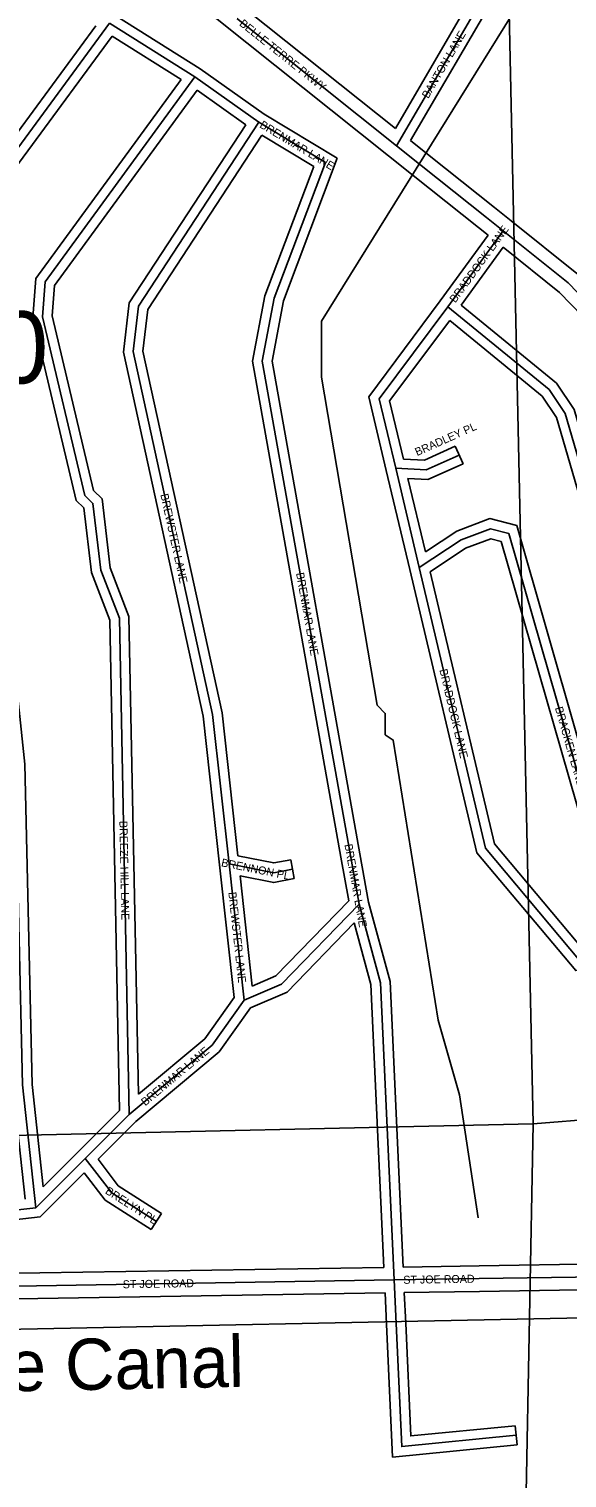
# Model space of a CAD drawing. Extents: x 457167 to 656239, y 1787309 to 1969297.
# Drawn here: x 578378 to 580059, y 1896984 to 1901511 of the extents above; entities that cross this region are included whole.
import ezdxf

# ---------------------------------------------------------------- set-up
doc = ezdxf.new("R2010")
doc.units = 0
for name, color, linetype in [('Level 1', 7, 'Continuous'), ('Level 2', 7, 'Continuous'), ('Level 22', 7, 'Continuous'), ('Level 23', 7, 'Continuous'), ('Level 31', 7, 'Continuous'), ('Level 32', 7, 'Continuous'), ('Level 34', 7, 'Continuous'), ('Level 41', 7, 'Continuous'), ('Level 5', 7, 'Continuous')]:
    doc.layers.add(name, color=color, linetype=linetype)

msp = doc.modelspace()

# ---------------------------------------------------------------- linework, layer by layer
at = {"layer": 'Level 1'}
for p, q in [((579839.839, 1903370.74), (579953.491, 1898090.679)), ((585054.368, 1898486.937), (579953.491, 1898090.679)), ((579953.491, 1898090.679), (576750.524, 1898019.264)), ((579953.491, 1898090.679), (579855.256, 1892821.831))]:
    msp.add_line(p, q, dxfattribs=at)
at = {"layer": 'Level 22'}
for p, q in [((579526.324, 1901146.414), (578797.257, 1901728.668)), ((579603.772, 1901084.798), (579526.324, 1901146.414)), ((579807.547, 1900921.829), (579603.772, 1901084.798)), ((579859.602, 1900880.267), (579807.547, 1900921.829)), ((578031.865, 1897578.583), (579519.009, 1897602.381)), ((579519.009, 1897602.381), (579785.149, 1897606.558)), ((579785.149, 1897606.558), (580857.977, 1897623.996))]:
    msp.add_line(p, q, dxfattribs=at)
msp.add_lwpolyline([(580362.242, 1900409.045), (580062.744, 1900718.027), (579859.602, 1900880.267)], dxfattribs=at)
at = {"layer": 'Level 23'}
for p, q in [((579522.983, 1901200.275), (578822.219, 1901759.925)), ((579501.363, 1901115.157), (578772.295, 1901697.411)), ((579628.676, 1901116.101), (579570.397, 1901162.466)), ((579578.869, 1901053.495), (579501.421, 1901115.111)), ((579832.53, 1900953.068), (579628.755, 1901116.037)), ((579782.564, 1900890.589), (579578.789, 1901053.558)), ((579884.56, 1900911.526), (579832.505, 1900953.088)), ((579812.584, 1900866.621), (579782.589, 1900890.569)), ((578061.952, 1897619.069), (579487.166, 1897641.876)), ((579547.185, 1897642.829), (579784.521, 1897646.554)), ((579784.499, 1897646.553), (580815.14, 1897663.304)), ((578032.506, 1897538.586), (579490.873, 1897561.924)), ((579550.896, 1897562.875), (579785.778, 1897566.561)), ((579785.799, 1897566.562), (580821.578, 1897583.396))]:
    msp.add_line(p, q, dxfattribs=at)
for points in [[(580384.317, 1900443.743), (580089.695, 1900747.696), (579884.564, 1900911.523)], [(580324.988, 1900390.006), (580035.794, 1900688.359), (579859.518, 1900829.141)]]:
    msp.add_lwpolyline(points, dxfattribs=at)
at = {"layer": 'Level 31'}
for p, q in [((578896.639, 1901361.91), (578630.248, 1901529.016)), ((579096.638, 1901219.672), (578896.639, 1901361.91)), ((579304.621, 1901094.51), (579096.638, 1901219.672)), ((579859.602, 1900880.267), (579687.431, 1900643.528)), ((579523.926, 1900138.769), (579597.366, 1899828.794)), ((579382.485, 1898928.5), (579409.515, 1898776.806)), ((579050.565, 1898477.185), (579003.756, 1898902.742)), ((578554.162, 1897982.216), (578691.487, 1898119.384)), ((578399.312, 1897827.994), (578554.162, 1897982.216)), ((578032.304, 1897786.949), (578399.312, 1897827.994)), ((579519.009, 1897602.381), (579525.404, 1897466.003))]:
    msp.add_line(p, q, dxfattribs=at)
for points in [[(579787.166, 1901678.246), (579808.369, 1901630.565), (579526.324, 1901146.414)], [(578399.312, 1897827.994), (578358.147, 1898211.721), (578334.807, 1899212.148), (578293.659, 1899603.876), (578227.277, 1899787.292), (578078.661, 1900779.62), (578630.248, 1901529.016)], [(578691.487, 1898119.384), (578660.703, 1899670.016), (578602.515, 1899819.958), (578577.834, 1900028.74), (578552.769, 1900053.521), (578420.405, 1900612.351), (578428.899, 1900720.699), (578896.639, 1901361.91)], [(579003.756, 1898902.742), (578951.948, 1899369.402), (578703.456, 1900503.393), (578720.603, 1900645.176), (579096.638, 1901219.672)], [(579304.621, 1901094.51), (579144.139, 1900669.747), (579107.17, 1900473.457), (579382.485, 1898928.5)], [(579687.431, 1900643.528), (579472.233, 1900355.606), (579523.926, 1900138.769)], [(580543.027, 1898633.378), (580053.642, 1900309.676), (580003.879, 1900384.69), (579687.431, 1900643.528)], [(579523.926, 1900138.769), (579619.297, 1900133.843), (579722.403, 1900179.812)], [(579878.007, 1899934.761), (579819.855, 1899949.79), (579728.854, 1899915.432), (579597.366, 1899828.794)], [(580284.467, 1898600.452), (580251.15, 1898633.612), (579878.007, 1899934.761)], [(579597.366, 1899828.794), (579805.084, 1898951.261), (580100.689, 1898599.011), (580284.467, 1898600.452)], [(579003.756, 1898902.742), (579142.959, 1898874.816), (579201.485, 1898885.966)], [(579050.565, 1898477.185), (579167.356, 1898527.123), (579409.515, 1898776.806)], [(579409.515, 1898776.806), (579476.412, 1898530.845), (579519.009, 1897602.381)], [(578691.487, 1898119.384), (578950.115, 1898335.574), (579050.565, 1898477.185)], [(578554.162, 1897982.216), (578636.605, 1897874.406), (578776.319, 1897785.021)], [(579525.404, 1897466.003), (579542.736, 1897081.962), (579900.199, 1897117.224)]]:
    msp.add_lwpolyline(points, dxfattribs=at)
at = {"layer": 'Level 32'}
for p, q in [((578913.319, 1901386.861), (578646.561, 1901554.196)), ((578853.44, 1901353.593), (578637.9, 1901488.801)), ((579113.09, 1901244.786), (578913.319, 1901386.861)), ((579055.729, 1901211.951), (578903.409, 1901320.281)), ((579341.529, 1901107.313), (579113.09, 1901244.784)), ((579267.714, 1901081.706), (579105.92, 1901179.072)), ((579812.584, 1900866.621), (579663.402, 1900661.488)), ((579859.518, 1900829.141), (579728.365, 1900648.804)), ((579710.187, 1900207.213), (579734.619, 1900152.412)), ((579494.734, 1900131.852), (579568.174, 1899821.877)), ((579562.345, 1900106.742), (579616.673, 1899877.441)), ((580220.989, 1898629.956), (579853.897, 1899910.005)), ((579195.87, 1898915.437), (579207.099, 1898856.496)), ((579352.95, 1898923.237), (579377.286, 1898786.666)), ((579412.02, 1898933.761), (579438.816, 1898783.386)), ((579019.498, 1898485.24), (578973.936, 1898899.462)), ((579075.964, 1898520.671), (579038.061, 1898865.261)), ((578532.962, 1898003.441), (578661.24, 1898131.573)), ((578593.959, 1897979.563), (578711.749, 1898097.218)), ((578422.469, 1897893.396), (578532.993, 1898003.472)), ((578413.059, 1897799.343), (578551.104, 1897936.828)), ((578062.248, 1897760.109), (578413.059, 1897799.343)), ((578792.487, 1897810.292), (578760.152, 1897759.749)), ((579490.874, 1897561.923), (579495.435, 1897464.65)), ((579550.895, 1897562.876), (579555.373, 1897467.408)), ((579897.254, 1897147.08), (579903.144, 1897087.368))]:
    msp.add_line(p, q, dxfattribs=at)
for points in [[(579759.753, 1901666.056), (579774.719, 1901632.402), (579522.982, 1901200.275)], [(579825.461, 1901665.961), (579842.018, 1901628.727), (579570.397, 1901162.466)], [(578366.298, 1897854.489), (578328.184, 1898209.769), (578304.844, 1899210.228), (578264.205, 1899597.106), (578198.05, 1899779.892), (578047.158, 1900787.427), (578587.484, 1901521.522)], [(578422.469, 1897893.396), (578388.109, 1898213.674), (578364.771, 1899214.068), (578323.114, 1899610.647), (578256.504, 1899794.691), (578110.165, 1900771.812), (578637.9, 1901488.801)], [(578661.24, 1898131.573), (578630.814, 1899664.112), (578573.169, 1899812.655), (578549.274, 1900014.788), (578525.559, 1900038.235), (578390.129, 1900610.011), (578399.654, 1900731.515), (578853.441, 1901353.593)], [(578720.241, 1898182.52), (578690.593, 1899675.919), (578631.861, 1899827.261), (578606.394, 1900042.691), (578579.979, 1900068.806), (578450.682, 1900614.692), (578458.144, 1900709.883), (578903.409, 1901320.281)], [(578973.939, 1898899.432), (578922.304, 1899364.523), (578673.061, 1900501.942), (578691.661, 1900655.74), (579055.729, 1901211.951)], [(579031.155, 1898927.843), (578981.59, 1899374.282), (578733.85, 1900504.843), (578749.544, 1900634.613), (579105.92, 1901179.072)], [(579267.714, 1901081.706), (579115.145, 1900677.888), (579076.67, 1900473.607), (579352.949, 1898923.237)], [(579341.529, 1901107.312), (579173.134, 1900661.606), (579137.669, 1900473.307), (579412.02, 1898933.762)], [(579663.402, 1900661.488), (579439.792, 1900362.315), (579494.743, 1900131.812)], [(580564.332, 1898667.456), (580081.162, 1900322.461), (580026.377, 1900405.046), (579728.365, 1900648.804)], [(579692.699, 1900600.461), (579504.673, 1900348.898), (579547.901, 1900167.571)], [(580504.383, 1898658.699), (580026.121, 1900296.892), (579981.382, 1900364.333), (579692.699, 1900600.461)], [(579547.901, 1900167.571), (579613.655, 1900164.176), (579710.187, 1900207.213)], [(579562.345, 1900106.742), (579624.939, 1900103.511), (579734.619, 1900152.412)], [(579902.119, 1899959.515), (579818.154, 1899981.216), (579715.134, 1899942.321), (579616.672, 1899877.441)], [(580295.231, 1898632.065), (580277.839, 1898649.376), (579902.119, 1899959.515)], [(579853.897, 1899910.005), (579821.555, 1899918.364), (579742.573, 1899888.544), (579631.394, 1899815.286)], [(579568.173, 1899821.884), (579777.529, 1898937.427), (580086.794, 1898568.901), (580286.488, 1898570.466)], [(579631.394, 1899815.286), (579832.639, 1898965.096), (580114.584, 1898629.122), (580220.989, 1898629.956)], [(579031.155, 1898927.843), (579143.107, 1898905.385), (579195.87, 1898915.437)], [(579038.06, 1898865.261), (579142.811, 1898844.246), (579207.099, 1898856.496)], [(579075.964, 1898520.672), (579150.018, 1898552.338), (579377.286, 1898786.665)], [(579438.816, 1898783.386), (579506.229, 1898535.526), (579547.185, 1897642.829)], [(579070.14, 1898452.925), (579184.694, 1898501.908), (579394.388, 1898718.116)], [(579394.388, 1898718.116), (579446.594, 1898526.165), (579487.165, 1897641.876)], [(578711.749, 1898097.218), (578972.337, 1898315.048), (579070.139, 1898452.926)], [(578720.241, 1898182.52), (578927.894, 1898356.101), (579019.499, 1898485.24)], [(578593.959, 1897979.563), (578657.225, 1897896.829), (578792.487, 1897810.292)], [(578551.104, 1897936.827), (578615.985, 1897851.982), (578760.152, 1897759.749)], [(579495.435, 1897464.65), (579514.193, 1897049.001), (579903.144, 1897087.368)], [(579555.374, 1897467.356), (579571.279, 1897114.924), (579897.254, 1897147.08)]]:
    msp.add_lwpolyline(points, dxfattribs=at)
at = {"layer": 'Level 5'}
for points in [[(579781.515, 1897797.021), (579723.579, 1898180.56), (579657.115, 1898414.045), (579516.342, 1899289.525), (579491.372, 1899306.206), (579491.431, 1899372.887), (579466.46, 1899397.937), (579292.464, 1900423.501), (579292.662, 1900598.566), (580094.305, 1901889.851), (580395.051, 1902498.077), (580770.839, 1903097.903), (580954.725, 1903547.876), (581105.063, 1903839.483), (581221.933, 1903972.737), (581455.514, 1904147.532), (581572.482, 1904389.189)], [(584199.519, 1897567.208), (582565.537, 1897510.618), (581506.833, 1897511.722), (576749.236, 1897416.836)]]:
    msp.add_lwpolyline(points, dxfattribs=at)

# ---------------------------------------------------------------- texts
at = {"layer": 'Level 2'}
msp.add_text('11-11-30', height=225, dxfattribs=at).set_placement((577234.204, 1900403.979))
at = {"layer": 'Level 34'}
for s, height, rotation, p in [('BELLE TERRE PKWY', 25, 321.387961, (579033.274, 1901524.181)), ('BANTON LANE', 25, 59.775947, (579625.589, 1901291.981)), ('BRENMAR LANE', 25, 328.960814, (579096.628, 1901205.088)), ('BRADDOCK LANE', 25, 53.972272, (579710.266, 1900653.676)), ('BRADLEY PL', 25, 24.028772, (579590.994, 1900176.458)), ('BREWSTER LANE', 25, 282.359258, (578788.594, 1900056.479)), ('BRENMAR LANE', 25, 280.103542, (579212.547, 1899810.879)), ('BRADDOCK LANE', 25, 283.316569, (579660.334, 1899508.519)), ('BRACKEN LANE', 25, 286.001264, (580021.306, 1899389.733)), ('BREEZE HILL LANE', 25, 271.136581, (578660.777, 1899036.63)), ('BRENMAR LANE', 24.99916, 280.10265, (579363.723, 1898962.547)), ('BRENNON PL', 25, 348.655733, (578977.33, 1898895.296)), ('BREWSTER LANE', 25, 276.276208, (579000.997, 1898813.512)), ('BRENMAR LANE', 25, 39.8917, (578741.459, 1898144.866)), ('BRELYN PL', 25, 327.390106, (578614.138, 1897874.331)), ('ST JOE ROAD', 25, 0.916497, (578671.241, 1897576.314)), ('ST JOE ROAD', 25, 0.898831, (579547.878, 1897590.332))]:
    msp.add_text(s, height=height, rotation=rotation, dxfattribs=at).set_placement(p)
at = {"layer": 'Level 41'}
msp.add_text('St Joe Canal', height=160, rotation=1.154497, dxfattribs=at).set_placement((577826.424, 1897244.186))

doc.saveas('drawing.dxf')
